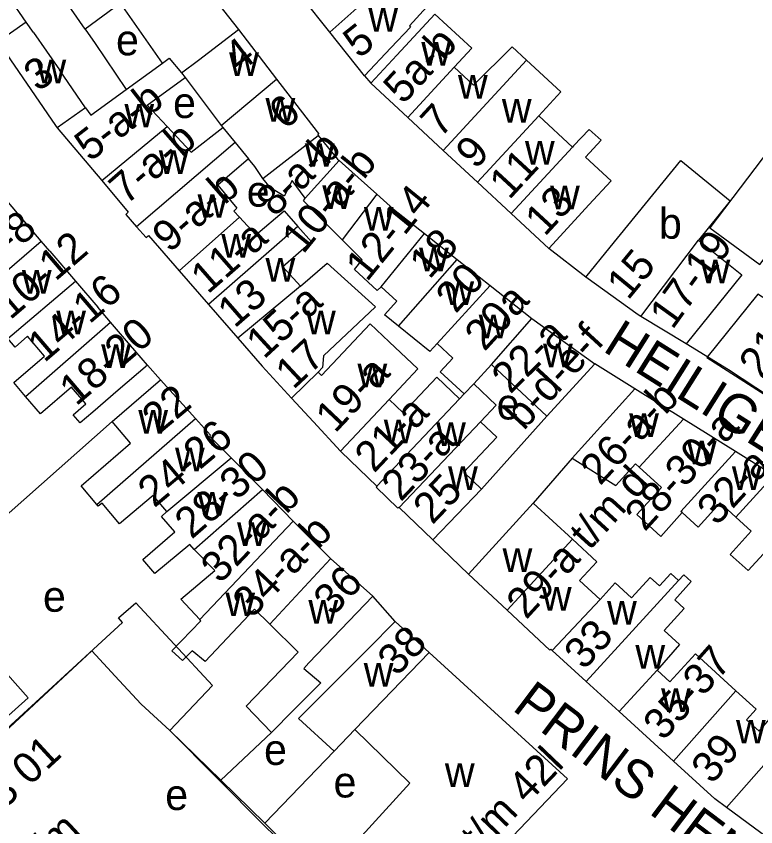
# Model space of a CAD drawing. Extents: x 160673 to 161924, y 382258 to 384145.
# Drawn here: x 160878.6 to 160974.8, y 383085.3 to 383190.7 of the extents above; entities that cross this region are included whole.
import ezdxf

# ---------------------------------------------------------------- set-up
doc = ezdxf.new("R2010")
doc.units = 0
for name, color, linetype in [('BLT_Basislijn', 7, 'Continuous'), ('BLT_Bebouwing', 7, 'Continuous'), ('BLT_Centroide', 7, 'Continuous'), ('BLT_Huisnummer', 7, 'Continuous'), ('BLT_Huisnummer_ tussenligend', 7, 'Continuous'), ('BLT_Huisnummer_reeks', 7, 'Continuous'), ('BLT_Huisnummer_zonder_bebouwing', 7, 'Continuous'), ('BLT_Onderverdeling_panden', 7, 'Continuous'), ('BLT_Plantopo', 7, 'Continuous'), ('BLT_Straatnaam', 7, 'Continuous')]:
    doc.layers.add(name, color=color, linetype=linetype)

msp = doc.modelspace()

# ---------------------------------------------------------------- linework, layer by layer
at = {"layer": 'BLT_Basislijn'}
for p, q in [((160923.89, 383182.92), (160924.7, 383181.94)), ((160952.68, 383156.76), (160947.84, 383160.47)), ((160959.06, 383142.23), (160953.84, 383145.47)), ((160897.34, 383143.41), (160895.65, 383145.3)), ((160939.11, 383129.21), (160947.6, 383138.69)), ((160950.89, 383133.2), (160945.83, 383127.37)), ((160937.42, 383118.15), (160932.76, 383122.61)), ((160927.87, 383111.99), (160924.96, 383115.3)), ((160891.98, 383104.34), (160894.82, 383101.25)), ((160898.55, 383097.84), (160905.18, 383091.36)), ((160911.8, 383097.55), (160905.18, 383091.36)), ((160919.93, 383095.16), (160910.93, 383085.76)), ((160905.18, 383091.36), (160910.93, 383085.76)), ((160910.93, 383085.76), (160914.4, 383082.37))]:
    msp.add_line(p, q, dxfattribs=at)
for points in [[(160978.35, 383140.02), (160971.24, 383144.7), (160965.71, 383148.08)], [(160891.07, 383138), (160874.96, 383123.75), (160874.64, 383123.7), (160871.79, 383127.29)], [(160891.98, 383104.34), (160888.42, 383108.17), (160868.3, 383089.49)], [(160898.55, 383097.84), (160894.82, 383101.25)]]:
    msp.add_lwpolyline(points, dxfattribs=at)
at = {"layer": 'BLT_Bebouwing'}
for p, q in [((160900.24, 383198.3), (160907.48, 383188.92)), ((160919.36, 383188.6), (160914.84, 383194.29)), ((160892.17, 383192.35), (160887.57, 383188.99)), ((160897.62, 383184.58), (160892.17, 383192.35)), ((160907.48, 383188.92), (160912.46, 383182.48)), ((160923.89, 383182.92), (160919.36, 383188.6)), ((160892.89, 383181.15), (160897.62, 383184.58)), ((160900.55, 383182.69), (160905.26, 383176.48)), ((160912.46, 383182.48), (160917.74, 383175.65)), ((160924.7, 383181.94), (160929.5, 383177.49)), ((160929.5, 383177.49), (160934.1, 383173.22)), ((160883.93, 383176.16), (160889.71, 383169.29)), ((160905.26, 383176.48), (160905.48, 383176.18)), ((160934.1, 383173.22), (160938.56, 383169.08)), ((160920.57, 383171.93), (160923.06, 383169.71)), ((160923.06, 383169.71), (160925.47, 383167.55)), ((160938.56, 383169.08), (160942.94, 383165.01)), ((160881.82, 383161.43), (160877.57, 383166.44)), ((160942.94, 383165.01), (160947.84, 383160.47)), ((160920.97, 383161.59), (160918.24, 383164.33)), ((160931.67, 383162.42), (160935.94, 383159.05)), ((160882.95, 383160.11), (160881.82, 383161.43)), ((160882.95, 383160.11), (160886.31, 383156.23)), ((160935.94, 383159.05), (160940.22, 383155.67)), ((160899.77, 383157.59), (160903.58, 383153.21)), ((160886.31, 383156.23), (160889.19, 383152.84)), ((160890.84, 383150.91), (160889.19, 383152.84)), ((160903.58, 383153.21), (160907.39, 383148.83)), ((160893.18, 383148.17), (160890.84, 383150.91)), ((160965.71, 383148.08), (160959.84, 383151.62)), ((160907.39, 383148.83), (160910.56, 383145.19)), ((160895.65, 383145.3), (160893.18, 383148.17)), ((160940.38, 383145.4), (160938.08, 383142.89)), ((160953.84, 383145.47), (160947.6, 383138.69)), ((160910.56, 383145.19), (160914.37, 383141.04)), ((160901.89, 383138.37), (160897.34, 383143.41)), ((160936.24, 383140.94), (160936.86, 383141.6)), ((160959.06, 383142.23), (160950.89, 383133.2)), ((160965.37, 383138.3), (160959.06, 383142.23)), ((160914.37, 383141.04), (160917.24, 383137.94)), ((160972.15, 383134.08), (160965.37, 383138.3)), ((160917.24, 383137.94), (160920.78, 383134.13)), ((160977.11, 383130.99), (160972.15, 383134.08)), ((160910.6, 383129.13), (160906.53, 383133.27)), ((160932.76, 383122.61), (160939.11, 383129.21)), ((160928.41, 383126.79), (160932.76, 383122.61)), ((160937.42, 383118.15), (160945.83, 383127.37)), ((160945.83, 383127.37), (160950.92, 383122.69)), ((160919.47, 383120.16), (160914.6, 383125.05)), ((160942.45, 383113.46), (160937.42, 383118.15)), ((160916.66, 383106.61), (160924.96, 383115.3)), ((160932.29, 383107.95), (160927.87, 383111.99)), ((160915.26, 383107.99), (160911.57, 383111.63)), ((160900.2, 383106.93), (160898.83, 383108.2)), ((160901.48, 383108.19), (160900.2, 383106.93)), ((160952.71, 383104.19), (160948.3, 383108.21)), ((160966.91, 383107.79), (160972.18, 383102.98)), ((160956.98, 383100.29), (160952.71, 383104.19)), ((160964.05, 383093.84), (160956.98, 383100.29)), ((160922.61, 383097.96), (160919.93, 383095.16)), ((160979.67, 383081.37), (160970.95, 383087.81))]:
    msp.add_line(p, q, dxfattribs=at)
for points in [[(160925.82, 383194.33), (160926.01, 383194.09), (160928.58, 383196.18), (160932, 383191.88), (160929.72, 383189.42), (160929.87, 383189.24), (160927.32, 383186.55), (160923.89, 383182.92)], [(160935.53, 383184.02), (160937.83, 383186.51), (160933.01, 383190.95), (160928.09, 383185.62), (160924.7, 383181.94)], [(160887.57, 383188.99), (160888.88, 383187.11), (160892.89, 383181.15)], [(160876.18, 383187.35), (160883.69, 383176.46), (160883.93, 383176.16)], [(160935.53, 383184.02), (160938.04, 383181.7), (160943.09, 383186.68), (160944.95, 383184.96)], [(160944.95, 383184.96), (160949.4, 383180.82), (160946.55, 383177.72)], [(160898.2, 383176.34), (160895.6, 383179.1), (160900.55, 383182.69)], [(160946.55, 383177.72), (160950.93, 383173.66)], [(160898.2, 383176.34), (160901.36, 383172.98), (160905.48, 383176.18)], [(160947.84, 383160.47), (160951.23, 383164.15), (160953.07, 383166.15), (160955.96, 383169.28), (160952.63, 383172.35), (160954.66, 383174.54), (160953.12, 383175.95), (160951.06, 383173.8), (160950.93, 383173.66)], [(160917.74, 383175.65), (160917.9, 383175.44), (160917.82, 383175.22), (160917.87, 383175.16)], [(160917.87, 383175.16), (160920.39, 383172.1), (160920.57, 383171.93)], [(160908.8, 383172.12), (160904.83, 383168.69), (160907.28, 383165.71), (160906.89, 383165.33), (160907.61, 383164.55)], [(160910.65, 383169.56), (160909.64, 383171.11), (160908.8, 383172.12)], [(160952.68, 383156.76), (160955.84, 383160.64), (160965.02, 383171.89), (160971.42, 383166.67), (160967.32, 383161.54)], [(160889.71, 383169.29), (160893.17, 383165.19), (160892.85, 383164.91), (160894.25, 383163.3)], [(160916.18, 383167.02), (160914.46, 383169.3), (160913.45, 383167.29), (160911.64, 383168.36), (160910.65, 383169.56)], [(160925.47, 383167.55), (160927.66, 383165.58), (160931.67, 383162.42)], [(160918.24, 383164.33), (160915.93, 383166.65), (160916.18, 383167.02)], [(160907.61, 383164.55), (160909.74, 383162.26), (160913.45, 383165.38), (160915.22, 383163.35)], [(160915.22, 383163.35), (160916.99, 383161.32), (160913.26, 383158.1), (160915.58, 383155.57)], [(160894.25, 383163.3), (160895.47, 383161.89), (160895.79, 383162.17), (160899.77, 383157.59)], [(160926.04, 383155.49), (160925.53, 383155), (160922.59, 383157.73), (160923.58, 383158.98), (160920.97, 383161.59)], [(160967.32, 383161.54), (160972.96, 383157.03), (160965.71, 383148.08)], [(160915.58, 383155.57), (160919.01, 383158.55), (160925.3, 383152.89), (160918.54, 383146.52)], [(160959.84, 383151.62), (160959.49, 383151.84), (160952.68, 383156.76)], [(160928.31, 383150.36), (160926.48, 383151.85), (160928.1, 383153.62), (160926.04, 383155.49)], [(160940.22, 383155.67), (160945.63, 383151.39)], [(160917.86, 383144.39), (160918.28, 383143.98), (160924.63, 383150.69)], [(160924.63, 383150.69), (160927.1, 383148.35), (160930.82, 383144.83), (160927.09, 383140.86)], [(160945.63, 383151.39), (160953.84, 383145.47)], [(160933.32, 383148.11), (160932.37, 383147.07), (160928.31, 383150.36)], [(160879.82, 383141.24), (160878.27, 383143.05), (160882.28, 383146.48), (160880.08, 383149.06), (160878.47, 383147.67), (160877.52, 383148.78)], [(160936.86, 383141.6), (160933.73, 383144.44), (160935.38, 383146.24), (160933.32, 383148.11)], [(160918.54, 383146.52), (160918.43, 383145), (160917.86, 383144.39)], [(160947.6, 383138.69), (160940.38, 383145.4)], [(160895.65, 383145.3), (160891.86, 383142.06), (160888.54, 383139.21), (160886.9, 383137.81), (160885.99, 383138.87), (160887.63, 383140.28), (160885.78, 383142.44), (160881.75, 383138.99), (160879.82, 383141.24)], [(160891.07, 383138), (160893.57, 383140.14), (160897.34, 383143.41)], [(160927.09, 383140.86), (160928.93, 383139.12), (160933.27, 383143.76), (160936.24, 383140.94)], [(160938.08, 383142.89), (160941.01, 383140.11), (160938.97, 383137.95)], [(160906.53, 383133.27), (160903.79, 383136.05), (160903.85, 383136.19), (160901.89, 383138.37)], [(160889.06, 383127.2), (160887.04, 383129.63), (160893.46, 383135.17), (160891.07, 383138)], [(160939.11, 383129.21), (160936.78, 383131.41), (160941.08, 383135.96), (160938.97, 383137.95)], [(160920.78, 383134.13), (160920.86, 383134.04), (160925.49, 383129.59)], [(160950.89, 383133.2), (160956.58, 383129.69), (160959.11, 383132.47), (160959.59, 383132.04)], [(160959.59, 383132.04), (160962.49, 383129.39), (160959.29, 383125.89), (160962.4, 383123.06), (160965.21, 383126.14)], [(160914.6, 383125.05), (160910.6, 383129.13)], [(160925.49, 383129.59), (160925.4, 383129.44), (160928.2, 383126.74), (160928.33, 383126.87), (160928.41, 383126.79)], [(160898.17, 383126.27), (160896.42, 383128.35), (160892.02, 383124.7), (160889.77, 383127.39)], [(160889.77, 383127.39), (160889.23, 383126.99), (160889.06, 383127.2)], [(160965.21, 383126.14), (160967.28, 383124.26), (160970.15, 383127.41), (160972.17, 383125.57)], [(160901.16, 383121.98), (160896.61, 383118.23), (160895.04, 383120.03), (160899.23, 383123.64), (160897.47, 383125.63), (160898.17, 383126.27)], [(160972.17, 383125.57), (160974.18, 383123.74), (160971.43, 383120.72), (160973.76, 383118.6), (160978.3, 383123.51)], [(160950.92, 383122.69), (160954.11, 383119.76), (160951.86, 383117.31), (160954.51, 383114.86)], [(160902.46, 383112.27), (160900.01, 383114.89), (160904.42, 383118.61), (160901.75, 383121.37)], [(160901.75, 383121.37), (160901.16, 383121.98)], [(160924.96, 383115.3), (160919.47, 383120.16)], [(160954.51, 383114.86), (160956.46, 383117), (160958.6, 383115.05), (160961.03, 383117.72), (160962.24, 383116.61), (160963.74, 383118.25), (160964.73, 383117.34)], [(160964.73, 383117.34), (160965.41, 383118.07), (160966.38, 383117.19), (160964.22, 383114.82), (160965.46, 383113.68), (160962.87, 383110.83), (160964.85, 383109.02), (160961.93, 383105.65)], [(160911.57, 383111.63), (160909.57, 383113.59), (160903.17, 383106.8), (160901.48, 383108.19)], [(160948.3, 383108.21), (160948.1, 383108.39), (160948, 383108.28), (160942.45, 383113.46)], [(160898.83, 383108.2), (160902.62, 383112.09), (160902.46, 383112.27)], [(160919.93, 383095.16), (160915.28, 383099.37), (160924.34, 383108.45), (160927.87, 383111.99)], [(160911.8, 383097.55), (160908.49, 383100.97), (160915.26, 383107.99)], [(160933.41, 383073.87), (160950.3, 383091.54), (160932.29, 383107.95)], [(160961.93, 383105.65), (160963.58, 383104.14), (160966.91, 383107.79)], [(160867.28, 383090.61), (160870.78, 383093.72), (160880.15, 383102.06), (160876.09, 383106.62)], [(160916.66, 383106.61), (160915.98, 383105.9), (160918.21, 383104.02), (160914.66, 383100.49), (160911.8, 383097.55)], [(160972.18, 383102.98), (160974.82, 383100.58), (160973.58, 383099.22), (160975.2, 383097.74), (160977.06, 383099.92), (160979.58, 383097.62), (160977.11, 383094.8)], [(160923.09, 383083.64), (160929.8, 383091), (160922.61, 383097.96)], [(160970.95, 383087.81), (160969.43, 383088.93), (160964.05, 383093.84)]]:
    msp.add_lwpolyline(points, dxfattribs=at)
at = {"layer": 'BLT_Onderverdeling_panden'}
for p, q in [((160887.57, 383188.99), (160878.73, 383201.72)), ((160879.89, 383189.9), (160874.09, 383198.27)), ((160925.82, 383194.33), (160919.36, 383188.6)), ((160879.89, 383189.9), (160876.18, 383187.35)), ((160880.83, 383188.55), (160879.89, 383189.9)), ((160902.29, 383184.96), (160907.48, 383188.92)), ((160880.83, 383188.55), (160884.2, 383183.69)), ((160900.08, 383183.3), (160902.29, 383184.96)), ((160944.95, 383184.96), (160934.1, 383173.22)), ((160887.62, 383178.75), (160884.2, 383183.69)), ((160935.53, 383184.02), (160929.5, 383177.49)), ((160900.08, 383183.3), (160900.55, 383182.69)), ((160905.26, 383176.48), (160912.46, 383182.48)), ((160887.62, 383178.75), (160883.93, 383176.16)), ((160946.55, 383177.72), (160938.56, 383169.08)), ((160889.71, 383169.29), (160898.2, 383176.34)), ((160905.48, 383176.18), (160907.08, 383174.25)), ((160910.65, 383169.56), (160917.87, 383175.16)), ((160907.08, 383174.25), (160894.25, 383163.3)), ((160907.08, 383174.25), (160908.8, 383172.12)), ((160950.93, 383173.66), (160942.94, 383165.01)), ((160916.18, 383167.02), (160920.57, 383171.93)), ((160925.47, 383167.55), (160920.97, 383161.59)), ((160907.61, 383164.55), (160899.77, 383157.59)), ((160915.22, 383163.35), (160903.58, 383153.21)), ((160926.04, 383155.49), (160931.67, 383162.42)), ((160870.75, 383151.85), (160881.82, 383161.43)), ((160959.84, 383151.62), (160967.32, 383161.54)), ((160928.31, 383150.36), (160935.94, 383159.05)), ((160877.52, 383148.78), (160886.31, 383156.23)), ((160915.58, 383155.57), (160907.39, 383148.83)), ((160933.32, 383148.11), (160940.22, 383155.67)), ((160879.82, 383141.24), (160890.84, 383150.91)), ((160940.38, 383145.4), (160945.63, 383151.39)), ((160917.86, 383144.39), (160914.37, 383141.04)), ((160936.86, 383141.6), (160938.08, 383142.89)), ((160927.09, 383140.86), (160920.78, 383134.13)), ((160936.24, 383140.94), (160925.49, 383129.59)), ((160889.06, 383127.2), (160901.89, 383138.37)), ((160959.59, 383132.04), (160965.37, 383138.3)), ((160938.97, 383137.95), (160928.41, 383126.79)), ((160898.17, 383126.27), (160906.53, 383133.27)), ((160972.17, 383125.57), (160977.11, 383130.99)), ((160901.75, 383121.37), (160910.6, 383129.13)), ((160902.46, 383112.27), (160914.6, 383125.05)), ((160942.45, 383113.46), (160950.92, 383122.69)), ((160911.57, 383111.63), (160919.46, 383120.15)), ((160964.73, 383117.34), (160952.71, 383104.19)), ((160954.51, 383114.86), (160948.3, 383108.21)), ((160922.61, 383097.96), (160932.29, 383107.95)), ((160956.98, 383100.29), (160961.93, 383105.65)), ((160964.05, 383093.84), (160972.18, 383102.98))]:
    msp.add_line(p, q, dxfattribs=at)
for points in [[(160897.62, 383184.58), (160898.5, 383185.23), (160900.08, 383183.3)], [(160887.62, 383178.75), (160888.29, 383177.8), (160892.89, 383181.15)], [(160965.21, 383126.14), (160965.02, 383126.31), (160972.15, 383134.08)], [(160970.95, 383087.81), (160977.11, 383094.8)]]:
    msp.add_lwpolyline(points, dxfattribs=at)
at = {"layer": 'BLT_Plantopo'}
for points in [[(161024.06, 383195.51), (161003.48, 383203.75), (160997.11, 383206.28), (160996.26, 383199.42), (160968.78, 383163.17), (160975.31, 383158.38), (161001.86, 383193.48), (161009.53, 383189.28), (160993.76, 383163.64), (161003.18, 383157.96), (161010.1, 383169.97), (161008.8, 383170.77), (161011.89, 383175.83), (161013.36, 383174.93), (161017.76, 383182.13), (161016.4, 383182.96)], [(160975.04, 383154.55), (160968.39, 383146.31), (160977.54, 383140.46), (160983.13, 383149.33)], [(160869.25, 383090.63), (160892.41, 383111.87), (160891.89, 383112.48), (160894.16, 383114.44), (160904.11, 383103.69), (160898.55, 383097.84), (160910.85, 383085.46), (160912.28, 383084.1), (160892.26, 383065.54)]]:
    msp.add_lwpolyline(points, close=True, dxfattribs=at)

# ---------------------------------------------------------------- texts
at = {"layer": 'BLT_Centroide'}
for s, p in [('w', (160924.38, 383188.66)), ('e', (160891.57, 383185.58)), ('w', (160931.27, 383184.23)), ('w', (160906.28, 383182.88)), ('w', (160881.22, 383181.93)), ('w', (160936.04, 383179.94)), ('e', (160898.99, 383177.43)), ('w', (160892.66, 383176.2)), ('w', (160911.01, 383176.94)), ('w', (160941.75, 383176.83)), ('w', (160916.12, 383171.09)), ('w', (160944.75, 383171.38)), ('w', (160897.13, 383170.17)), ('e', (160908.57, 383165.91)), ('w', (160918.4, 383165.6)), ('w', (160948.02, 383165.58)), ('w', (160902.17, 383164.46)), ('w', (160923.8, 383162.81)), ('b', (160962.17, 383161.75)), ('w', (160905.26, 383159.28)), ('w', (160930.98, 383157.5)), ('w', (160911.01, 383156.16)), ('w', (160967.58, 383155.95)), ('w', (160879.33, 383154.62)), ('w', (160934.27, 383153.14)), ('w', (160883.8, 383149.33)), ('w', (160916.28, 383149.31)), ('w', (160938.73, 383148.81)), ('w', (160889.64, 383144.94)), ('w', (160947.1, 383145.03)), ('w', (160922.97, 383142.42)), ('e', (160941.07, 383138.25)), ('w', (160894.47, 383136.41)), ('w', (160926.39, 383135.17)), ('w', (160958.3, 383135.97)), ('w', (160933.2, 383134.81)), ('w', (160965.81, 383132.42)), ('w', (160899.24, 383131.53)), ('w', (160934.75, 383129.08)), ('w', (160971.66, 383129.09)), ('w', (160902.16, 383125.75)), ('w', (160907.31, 383121.81)), ('w', (160941.84, 383118.41)), ('e', (160882.07, 383113.26)), ('w', (160946.95, 383113.39)), ('w', (160905.8, 383112.69)), ('w', (160916.59, 383111.7)), ('w', (160955.43, 383111.59)), ('w', (160959.11, 383105.85)), ('w', (160923.78, 383103.53)), ('w', (160962.45, 383100.25)), ('w', (160972.19, 383096.14)), ('e', (160910.82, 383093.35)), ('w', (160934.34, 383090.47)), ('e', (160919.86, 383089.12)), ('e', (160897.97, 383087.49))]:
    msp.add_text(s, height=4, dxfattribs=at).set_placement(p)
at = {"layer": 'BLT_Huisnummer'}
for s, rotation, p in [('5', 38.5072, (160923.16, 383185.06)), ('6', 37.6541, (160913.45, 383175.82)), ('7', 47.2859, (160933.75, 383174.73)), ('9', 47.2835, (160938.33, 383170.64)), ('13', 47.2854, (160947.33, 383161.93)), ('18', 47.6411, (160932.32, 383156.37)), ('15', 50.57, (160958.16, 383153.64)), ('20', 47.6423, (160935.74, 383151.91)), ('13', 41.0707, (160906.99, 383150.02)), ('20a', 47.6419, (160939.49, 383146.98)), ('17', 43.0707, (160914.63, 383142.04)), ('22', 39.9423, (160897.09, 383136.21)), ('25', 46.1151, (160932.71, 383124.48)), ('36', 46.3286, (160919.77, 383112.57)), ('33', 47.6145, (160952.44, 383105.57)), ('38', 45.9202, (160928.08, 383104.75)), ('39', 50.3793, (160969.12, 383090.72))]:
    msp.add_text(s, height=4, rotation=rotation, dxfattribs=at).set_placement(p)
at = {"layer": 'BLT_Huisnummer_ tussenligend'}
for s, rotation, p in [('4', 37.3611, (160907.58, 383183.2)), ('8-a-b', 44.9325, (160912.21, 383164.44)), ('11', 47.2762, (160942.7, 383166.7))]:
    msp.add_text(s, height=4, rotation=rotation, dxfattribs=at).set_placement(p)
at = {"layer": 'BLT_Huisnummer_reeks'}
for s, rotation, p in [('5a-b', 47.2884, (160928.91, 383179.08)), ('3', 34.5489, (160881.39, 383180.77)), ('5-a-b', 37.6767, (160888.18, 383171.66)), ('7-a-b', 41.0694, (160892.88, 383166.03)), ('10-a-b', 50.8959, (160915.91, 383159.62)), ('9-a-b', 41.0694, (160898.5, 383159.81)), ('12-14', 50.8959, (160924.2, 383156.03)), ('6-8', 40.5465, (160875.63, 383157.64)), ('10-12', 40.5465, (160877.81, 383151.1)), ('11-a', 41.0707, (160903.5, 383154.45)), ('17-19', 54.2759, (160963.93, 383149.81)), ('14-16', 40.5465, (160882.24, 383145.54)), ('15-a', 42.6193, (160910.8, 383145.98)), ('18-20', 40.5416, (160886.38, 383139.9)), ('b-d-e-f', 47.3907, (160944.59, 383136.72)), ('22-a', 44.9116, (160942.85, 383141.44)), ('19-a', 46.5664, (160920.05, 383136.36)), ('26-a-b', 47.31, (160954.53, 383129.55)), ('21-a', 46.5625, (160925.13, 383131.18)), ('24-26', 39.9423, (160896.54, 383126.68)), ('28-30-a', 47.6116, (160960.33, 383123.57)), ('23-a', 46.5635, (160928.61, 383127.46)), ('28-30', 40.9444, (160901.4, 383122.59)), ('32-a', 47.6128, (160969.72, 383124.31)), ('29-a t/m d', 47.6129, (160944.92, 383112.14)), ('32-a-b', 46.4681, (160905.12, 383116.79)), ('34-a-b', 46.241, (160909.25, 383112.28)), ('35-37', 48.3427, (160962.76, 383096.36)), ('40 t/m 42l', 46.2814, (160933.77, 383076.34))]:
    msp.add_text(s, height=4, rotation=rotation, dxfattribs=at).set_placement(p)
at = {"layer": 'BLT_Huisnummer_zonder_bebouwing'}
for s, rotation, p in [('21-a-b', 54.3445, (160975.53, 383143.41)), ('13 01', 42.6508, (160874.86, 383085.5)), ('t/m', 42.6508, (160881.75, 383079.52))]:
    msp.add_text(s, height=4, rotation=rotation, dxfattribs=at).set_placement(p)
at = {"layer": 'BLT_Straatnaam'}
for s, height, rotation, p in [('HEILIGE GEESTSTRAAT', 4.9999, 327.8233, (160954.72, 383147.22)), ('PRINS HENDRIKSTRAAT', 5, 322.9311, (160942.95, 383100.57))]:
    msp.add_text(s, height=height, rotation=rotation, dxfattribs=at).set_placement(p)

doc.saveas('drawing.dxf')
